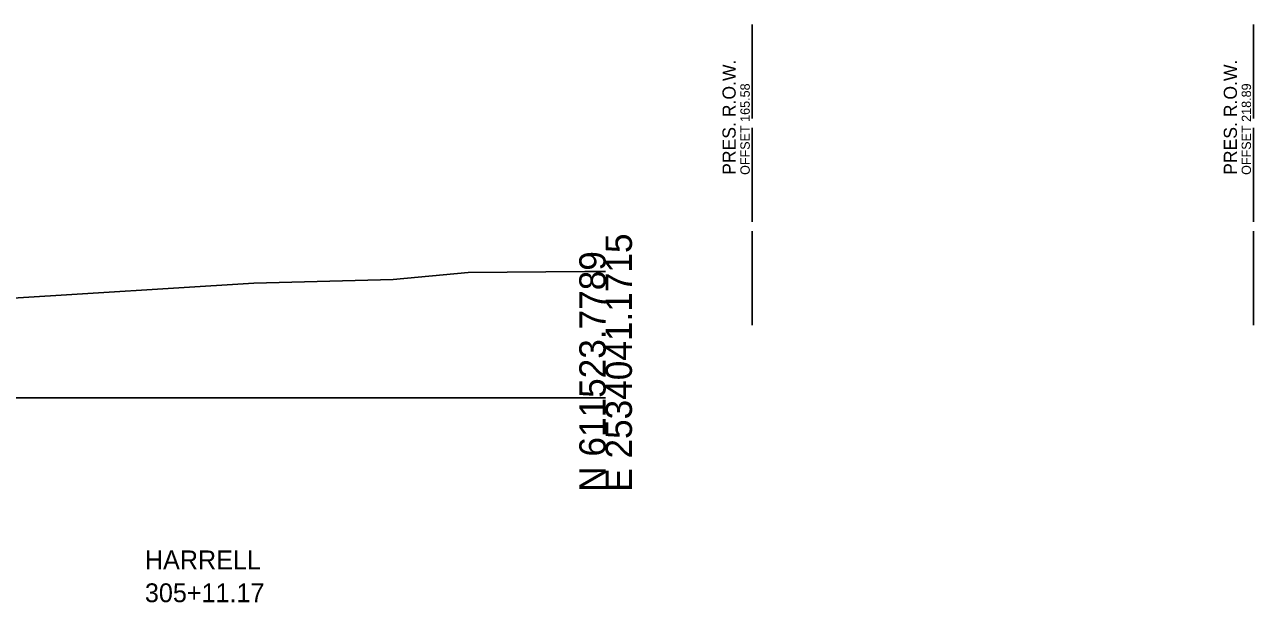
# Model space of a CAD drawing. Extents: x -192 to 2669, y -25 to 8040.
# Drawn here: x 2538.2 to 2668.9, y 4978.2 to 5039.7 of the extents above; entities that cross this region are included whole.
import ezdxf

# ---------------------------------------------------------------- set-up
doc = ezdxf.new("R2010")
doc.units = 0
for name, color, linetype in [('DESIGN - SHEET - Light Grid', 7, 'Continuous'), ('DESIGN - TYPICAL - Warning Text', 7, 'Continuous'), ('SURVEY - GROUND - Top of Ground', 7, 'Continuous'), ('SURVEY - PROPERTY - ROW Lines', 7, 'Continuous'), ('SURVEY - PROPERTY - ROW Lines Text', 7, 'Continuous')]:
    doc.layers.add(name, color=color, linetype=linetype)

msp = doc.modelspace()

# ---------------------------------------------------------------- linework, layer by layer
at = {"layer": 'DESIGN - SHEET - Light Grid'}
msp.add_line((2450, 5000), (2600, 5000), dxfattribs=at)
at = {"layer": 'SURVEY - GROUND - Top of Ground'}
msp.add_lwpolyline([(2419.04, 5003.67), (2419.48, 5003.25), (2422.08, 5000.88), (2422.53, 5000.85), (2423.23, 5001.31), (2439.92, 5007.66), (2441.94, 5007.66), (2449.62, 5007.73), (2450, 5007.72), (2454.39, 5007.59), (2459.74, 5007.46), (2472.12, 5007.48), (2491.66, 5007.3), (2515.6, 5009.08), (2525.26, 5009.77), (2536.39, 5010.56), (2562.59, 5012.19), (2577.42, 5012.59), (2585.38, 5013.33), (2597.78, 5013.44), (2600, 5013.45)], dxfattribs=at)
at = {"layer": 'SURVEY - PROPERTY - ROW Lines'}
for p, q in [((2615.58, 5029.72), (2615.58, 5039.72)), ((2668.89, 5029.72), (2668.89, 5039.72)), ((2615.58, 5018.72), (2615.58, 5028.72)), ((2668.89, 5018.72), (2668.89, 5028.72)), ((2615.58, 5007.72), (2615.58, 5017.72)), ((2668.89, 5007.72), (2668.89, 5017.72))]:
    msp.add_line(p, q, dxfattribs=at)

# ---------------------------------------------------------------- texts
at = {"layer": 'DESIGN - SHEET - Light Grid'}
for s, p in [('E 2534041.1715', (2602.8, 4990)), ('N 611523.7789', (2600, 4990))]:
    msp.add_text(s, height=2.8, rotation=90, dxfattribs=at).set_placement(p)
at = {"layer": 'DESIGN - TYPICAL - Warning Text'}
for s, p in [('HARRELL', (2551, 4981.75)), ('HARRELL', (2551, 4981.75)), ('305+11.17', (2551, 4978.25)), ('305+11.17', (2551, 4978.25))]:
    msp.add_text(s, height=2, dxfattribs=at).set_placement(p)
at = {"layer": 'SURVEY - PROPERTY - ROW Lines Text'}
for s, height, p in [('PRES. R.O.W.', 1.4, (2613.83, 5023.72)), ('PRES. R.O.W.', 1.4, (2667.14, 5023.72)), ('OFFSET 165.58', 1, (2615.33, 5023.72)), ('OFFSET 218.89', 1, (2668.64, 5023.72))]:
    msp.add_text(s, height=height, rotation=90, dxfattribs=at).set_placement(p)

doc.saveas('drawing.dxf')
